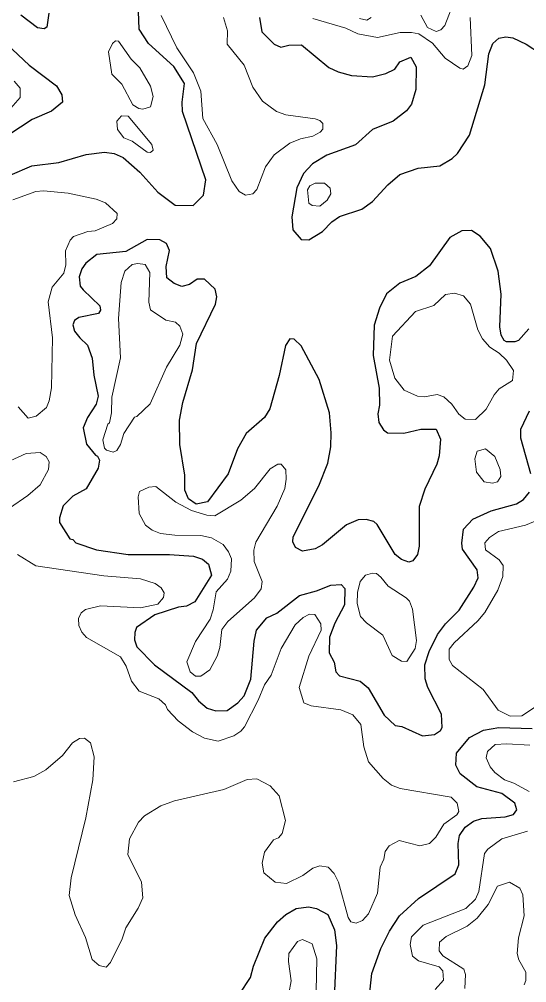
# Model space of a CAD drawing. Extents: x 763.2 to 816.8, y 7896.5 to 7952.7.
# Drawn here: x 778.802 to 780.98, y 7918.568 to 7922.705 of the extents above; entities that cross this region are included whole.
import ezdxf

# ---------------------------------------------------------------- set-up
doc = ezdxf.new("R2010")
doc.units = 0
doc.header["$LTSCALE"] = 0.064
doc.layers.add('1', color=7, linetype='Continuous', lineweight=25)
doc.layers.add('2', color=7, linetype='Continuous', lineweight=13)

msp = doc.modelspace()

# ---------------------------------------------------------------- linework, layer by layer
at = {"layer": '1'}
for points in [[(778.6674, 7921.9957), (778.855, 7922.0754), (778.9708, 7922.0901), (779.0892, 7922.1245), (779.168, 7922.1341), (779.2089, 7922.1287), (779.2476, 7922.1118), (779.3191, 7922.0482), (779.3963, 7921.9628), (779.4707, 7921.9064), (779.5483, 7921.9044), (779.5929, 7921.9495), (779.6025, 7922.0149), (779.5026, 7922.3085), (779.5011, 7922.3487), (779.5115, 7922.4283), (779.4651, 7922.5017), (779.3563, 7922.601), (779.3165, 7922.6628), (779.3114, 7922.7759)], [(778.9288, 7922.7308), (778.9201, 7922.6714), (778.9084, 7922.6637), (778.8798, 7922.6677), (778.8089, 7922.7225)], [(779.8329, 7922.7127), (779.843, 7922.6505), (779.8956, 7922.5973), (779.9246, 7922.5846), (779.9587, 7922.5933), (780.0125, 7922.5955), (780.1307, 7922.4983), (780.1704, 7922.4791), (780.2282, 7922.4631), (780.3177, 7922.4581), (780.3754, 7922.4713), (780.4131, 7922.4899), (780.4358, 7922.5215), (780.4821, 7922.5414), (780.5047, 7922.4998), (780.5032, 7922.4031), (780.4849, 7922.3409)], [(778.7488, 7922.5975), (778.8435, 7922.507), (778.9611, 7922.419), (778.9839, 7922.3798), (778.9877, 7922.3482), (778.9395, 7922.3106), (778.8567, 7922.2741), (778.7097, 7922.1783)], [(780.1218, 7922.1213), (780.0597, 7922.0833), (780.0215, 7922.0431), (779.9935, 7921.9814), (779.9711, 7921.8563), (779.976, 7921.8008), (780.012, 7921.7593), (780.0445, 7921.7577), (780.1034, 7921.7936), (780.1435, 7921.835), (780.1757, 7921.8576), (780.2726, 7921.8893), (780.3181, 7921.9225), (780.384, 7921.9934), (780.435, 7922.0376), (780.5133, 7922.0649), (780.6069, 7922.0752), (780.6605, 7922.1075), (780.683, 7922.1282), (780.7347, 7922.2078), (780.8007, 7922.4236), (780.8178, 7922.5566), (780.8339, 7922.6009), (780.8602, 7922.6241), (780.8896, 7922.6288), (780.9208, 7922.625), (780.9777, 7922.598), (781.039, 7922.5576)], [(780.4849, 7922.3409), (780.4642, 7922.3121), (780.407, 7922.2679), (780.3178, 7922.2311), (780.2448, 7922.1662), (780.1218, 7922.1213)], [(780.9884, 7921.3757), (780.9447, 7921.3255), (780.9282, 7921.3192), (780.8925, 7921.3194), (780.8828, 7921.3248), (780.87, 7921.3488), (780.8651, 7921.3841), (780.8697, 7921.5237), (780.8578, 7921.6231), (780.8237, 7921.7201), (780.7805, 7921.7732), (780.743, 7921.7971), (780.7016, 7921.7969), (780.6491, 7921.7671), (780.563, 7921.6467), (780.5042, 7921.5999), (780.4354, 7921.5717), (780.3781, 7921.5255), (780.3475, 7921.4642), (780.3256, 7921.3918), (780.321, 7921.2616), (780.3471, 7921.1203), (780.3472, 7921.0471), (780.3408, 7921.0101), (780.3444, 7920.9735), (780.3654, 7920.9412), (780.3816, 7920.9293), (780.4517, 7920.9279), (780.5255, 7920.9444), (780.5912, 7920.9442), (780.61, 7920.901), (780.6037, 7920.8301), (780.5942, 7920.7949), (780.5418, 7920.6863), (780.5184, 7920.6131), (780.518, 7920.4423), (780.5115, 7920.4061), (780.4903, 7920.3792), (780.4735, 7920.3729), (780.4417, 7920.3854), (780.415, 7920.407), (780.3379, 7920.5346), (780.3241, 7920.5481), (780.2908, 7920.5566), (780.2559, 7920.555), (780.2065, 7920.5338), (780.1037, 7920.4475), (780.0711, 7920.4301), (780.0168, 7920.4202), (779.9867, 7920.4365), (779.9761, 7920.4612), (779.9766, 7920.483), (780.0875, 7920.7012), (780.1265, 7920.7983), (780.1384, 7920.8681), (780.1402, 7920.9296), (780.1331, 7921.0151), (780.0894, 7921.1573), (780.0122, 7921.302), (779.9817, 7921.3306), (779.9624, 7921.3331), (779.9441, 7921.3043), (779.9168, 7921.1753), (779.8768, 7921.0325), (779.8542, 7920.9954), (779.775, 7920.9257), (779.7379, 7920.8596), (779.6987, 7920.7522), (779.6095, 7920.6333), (779.5608, 7920.6224), (779.5284, 7920.6459), (779.5125, 7920.6822), (779.5123, 7920.7465), (779.4911, 7920.8787), (779.4893, 7920.9831), (779.5033, 7921.0591), (779.5449, 7921.1991), (779.5627, 7921.3122), (779.6442, 7921.4819), (779.6502, 7921.513), (779.642, 7921.5458)], [(779.4671, 7921.5702), (779.4346, 7921.5945), (779.4315, 7921.6425), (779.4464, 7921.7119), (779.4336, 7921.7425), (779.4047, 7921.7579), (779.3507, 7921.7591), (779.2586, 7921.7069), (779.1345, 7921.6952), (779.0874, 7921.6581), (779.0698, 7921.6337), (779.0585, 7921.5982), (779.0624, 7921.5592), (779.0765, 7921.5424), (779.1473, 7921.4745), (779.1503, 7921.456), (779.1417, 7921.4407), (779.0579, 7921.4243), (779.0387, 7921.411), (779.0311, 7921.3924), (779.0387, 7921.366), (779.0609, 7921.3372), (779.095, 7921.3051), (779.1147, 7921.2494), (779.1215, 7921.1771), (779.1408, 7921.0868), (779.131, 7921.0513), (779.0937, 7920.9941), (779.0756, 7920.9498), (779.0901, 7920.8809), (779.1283, 7920.8329), (779.1374, 7920.829), (779.1457, 7920.8119), (779.1407, 7920.777), (779.0891, 7920.6891), (779.0309, 7920.6568), (778.9896, 7920.6149), (778.9736, 7920.5639), (778.9737, 7920.5445), (779.0186, 7920.4743), (779.0312, 7920.4704), (779.0437, 7920.4559), (779.1327, 7920.4263), (779.2684, 7920.4071), (779.4466, 7920.407), (779.5501, 7920.3989), (779.5879, 7920.3871), (779.6139, 7920.3645), (779.6265, 7920.3184), (779.5549, 7920.2035), (779.5196, 7920.184), (779.4854, 7920.18), (779.3839, 7920.1467), (779.3053, 7920.0925), (779.2973, 7920.0716), (779.2956, 7920.0405), (779.3059, 7920.0106), (779.3825, 7919.932), (779.5426, 7919.8139), (779.5716, 7919.7776), (779.6088, 7919.7469), (779.6446, 7919.7349), (779.6935, 7919.7364), (779.7401, 7919.7692), (779.767, 7919.799), (779.7952, 7919.8713), (779.8099, 7920.0339), (779.8196, 7920.082), (779.8645, 7920.1345), (779.9074, 7920.1544), (780.0041, 7920.2304), (780.0773, 7920.2502), (780.1393, 7920.2755), (780.1832, 7920.2776), (780.199, 7920.2606), (780.1973, 7920.1905), (780.1559, 7920.1112), (780.1336, 7920.0522), (780.1321, 7919.9836), (780.153, 7919.9442), (780.1603, 7919.9027), (780.176, 7919.8857), (780.2643, 7919.8631), (780.2986, 7919.8338), (780.3683, 7919.7159), (780.4158, 7919.6729), (780.4431, 7919.6681), (780.5321, 7919.6282), (780.5833, 7919.6329), (780.61, 7919.6512), (780.6167, 7919.6641), (780.6134, 7919.721), (780.5554, 7919.8352), (780.5446, 7919.8729), (780.5429, 7919.933)], [(779.642, 7921.5458), (779.597, 7921.5885), (779.5652, 7921.5883), (779.5327, 7921.566), (779.4987, 7921.5576), (779.4671, 7921.5702)], [(780.9981, 7920.7531), (780.9542, 7920.9066), (780.9541, 7920.9451), (780.9915, 7921.0233)], [(780.7528, 7920.2667), (780.7708, 7920.3061), (780.7673, 7920.3402), (780.704, 7920.4293), (780.7008, 7920.4554), (780.7089, 7920.5146), (780.749, 7920.5585), (780.8271, 7920.5943), (780.9363, 7920.6244), (780.9667, 7920.6422), (780.9915, 7920.674)], [(780.5429, 7919.933), (780.5606, 7919.9905), (780.5971, 7920.0635), (780.6318, 7920.1094), (780.69, 7920.1668), (780.7528, 7920.2667)], [(780.3042, 7918.5006), (780.3143, 7918.6067), (780.3532, 7918.7143), (780.3904, 7918.7889), (780.4343, 7918.8543), (780.5154, 7918.93), (780.6724, 7919.0349), (780.6887, 7919.0734), (780.6858, 7919.1655), (780.6918, 7919.1993), (780.7151, 7919.235), (780.7516, 7919.2614), (780.787, 7919.2728), (780.8866, 7919.2793), (780.9227, 7919.2902), (780.9367, 7919.3102), (780.9292, 7919.3381), (780.8723, 7919.3799), (780.7655, 7919.4093), (780.6941, 7919.464), (780.6761, 7919.5012), (780.6787, 7919.5538), (780.7337, 7919.6213), (780.7936, 7919.6523), (780.86, 7919.664), (781.0039, 7919.6594)], [(779.7473, 7918.5191), (779.7947, 7918.5904), (779.8072, 7918.6387), (779.8559, 7918.7586), (779.9101, 7918.8293), (779.9457, 7918.86), (779.9907, 7918.8866), (780.0431, 7918.8932), (780.0771, 7918.887), (780.1259, 7918.8612), (780.1553, 7918.7948), (780.1632, 7918.7271), (780.1534, 7918.5015)]]:
    msp.add_lwpolyline(points, dxfattribs=at)
at = {"layer": '2'}
for points in [[(780.5246, 7922.7226), (780.5536, 7922.6693), (780.5916, 7922.652), (780.6107, 7922.6591), (780.6284, 7922.6774), (780.672, 7922.7944)], [(779.6782, 7922.7121), (779.695, 7922.6556), (779.6934, 7922.5978), (779.7663, 7922.507), (779.8036, 7922.413), (779.846, 7922.3528), (779.9063, 7922.3089), (779.9456, 7922.2939), (780.0723, 7922.2777), (780.0918, 7922.27), (780.1052, 7922.2567), (780.104, 7922.2334), (780.0934, 7922.2197), (780.0624, 7922.2032), (780.0081, 7922.1914), (779.9634, 7922.1723), (779.8953, 7922.1227), (779.8589, 7922.0712), (779.8215, 7921.9739), (779.8046, 7921.9548), (779.7721, 7921.9488), (779.7455, 7921.9658), (779.7133, 7922.0112), (779.6507, 7922.1665), (779.5897, 7922.2793), (779.5815, 7922.3966), (779.5491, 7922.4747), (779.4779, 7922.5814), (779.4113, 7922.7207)], [(780.2618, 7922.708), (780.2933, 7922.7013), (780.3125, 7922.713)], [(780.7367, 7922.7117), (780.7445, 7922.5496), (780.7264, 7922.5044), (780.7065, 7922.4912), (780.6921, 7922.4946), (780.6295, 7922.5377), (780.5751, 7922.6015), (780.5174, 7922.6418), (780.4854, 7922.6486), (780.4367, 7922.6486), (780.3388, 7922.6259), (780.2554, 7922.6423), (780.2029, 7922.6671), (780.0624, 7922.7084)], [(778.7791, 7922.4396), (778.8054, 7922.4085), (778.8055, 7922.3694), (778.7559, 7922.3112)], [(778.7739, 7921.9292), (778.872, 7921.9647), (778.905, 7921.9681), (779.0114, 7921.9587), (779.1311, 7921.9321), (779.1711, 7921.9169), (779.2213, 7921.8704), (779.2197, 7921.8473), (779.202, 7921.8275), (779.128, 7921.7962), (779.0962, 7921.7937), (779.0348, 7921.7718), (779.0193, 7921.7568), (778.9998, 7921.7102), (779.0012, 7921.6504), (778.9928, 7921.6139), (778.9432, 7921.5537), (778.9258, 7921.491), (778.9436, 7921.337), (778.9404, 7921.1226), (778.9305, 7921.0661), (778.9183, 7921.0381), (778.8747, 7921.0005), (778.8392, 7920.9923), (778.7975, 7921.0408)], [(778.7105, 7920.786), (778.8314, 7920.8405), (778.8915, 7920.8441), (778.9168, 7920.8267), (778.9303, 7920.8046), (778.9272, 7920.7719), (778.8906, 7920.706), (778.8384, 7920.6601), (778.7591, 7920.6052)], [(781.0482, 7919.7723), (780.9589, 7919.7133), (780.9087, 7919.7121), (780.857, 7919.7386), (780.7931, 7919.8263), (780.6615, 7919.9303), (780.6464, 7919.9557), (780.6469, 7919.9996), (780.6678, 7920.0273), (780.7701, 7920.1217), (780.7996, 7920.1578), (780.8563, 7920.2536), (780.8777, 7920.3127), (780.8794, 7920.3592), (780.8612, 7920.3842), (780.8029, 7920.4269), (780.7995, 7920.4563), (780.8196, 7920.48), (780.859, 7920.5056), (780.9751, 7920.533), (781.0504, 7920.5635)], [(778.7936, 7920.4062), (778.8731, 7920.3578), (779.1647, 7920.315), (779.3217, 7920.3018), (779.3842, 7920.2821), (779.4113, 7920.2632), (779.4232, 7920.2421), (779.4205, 7920.2225), (779.3967, 7920.1932), (779.3223, 7920.177), (779.1509, 7920.1867), (779.0852, 7920.1702), (779.0671, 7920.1555), (779.056, 7920.1315), (779.0576, 7920.101), (779.0694, 7920.0725), (779.0903, 7920.0506), (779.2354, 7919.9673), (779.2609, 7919.9268), (779.2828, 7919.8625), (779.3162, 7919.8197), (779.4002, 7919.7868), (779.4298, 7919.761), (779.4373, 7919.7409), (779.4841, 7919.6926), (779.5453, 7919.6445), (779.5972, 7919.6184), (779.6559, 7919.6052), (779.7227, 7919.6281), (779.7529, 7919.6484), (779.7682, 7919.6667), (779.8276, 7919.7812), (779.8547, 7919.8472), (779.8835, 7919.889), (779.926, 7920.003), (779.9858, 7920.1045), (780.0207, 7920.1362), (780.0475, 7920.1503), (780.0706, 7920.1494), (780.0966, 7920.1083), (780.0974, 7920.0811), (780.0442, 7919.9703), (780.0024, 7919.8355), (780.0235, 7919.77), (780.055, 7919.7571), (780.1816, 7919.74), (780.2333, 7919.7175), (780.2671, 7919.6758), (780.2799, 7919.5804), (780.3007, 7919.5159), (780.3631, 7919.4444), (780.3999, 7919.4161), (780.4367, 7919.4011), (780.6548, 7919.3641), (780.6812, 7919.3392), (780.6889, 7919.3034), (780.6793, 7919.2885), (780.6239, 7919.2489), (780.5901, 7919.1923), (780.5632, 7919.166), (780.5203, 7919.1551), (780.4323, 7919.1777), (780.3898, 7919.1556), (780.3728, 7919.1313), (780.3669, 7919.098), (780.3512, 7919.0632), (780.3392, 7918.9522), (780.3011, 7918.8639), (780.2749, 7918.8344)], [(780.1537, 7919.0374), (780.127, 7919.0641), (780.0924, 7919.0692), (780.0619, 7919.0595), (780.0185, 7919.0282), (779.948, 7918.9937), (779.9004, 7918.9988), (779.8512, 7919.0398), (779.8444, 7919.0814), (779.8545, 7919.129), (779.8926, 7919.1813), (779.9147, 7919.1896), (779.9296, 7919.2085), (779.9444, 7919.2637), (779.9168, 7919.3705), (779.8787, 7919.4126), (779.8217, 7919.4439), (779.7794, 7919.4408), (779.6794, 7919.3979), (779.4678, 7919.3489), (779.4099, 7919.3269), (779.3394, 7919.2837), (779.3129, 7919.2575), (779.2741, 7919.1859), (779.268, 7919.1179), (779.3262, 7918.9994), (779.3316, 7918.9322), (779.3121, 7918.8875), (779.2591, 7918.804), (779.2432, 7918.7567), (779.1927, 7918.6547), (779.1742, 7918.6341), (779.1441, 7918.641), (779.1144, 7918.668), (779.0852, 7918.7613), (779.0411, 7918.8599), (779.0162, 7918.9428), (779.0243, 7919.0183), (779.0868, 7919.2754), (779.1178, 7919.4384), (779.1228, 7919.5376), (779.1076, 7919.5971), (779.0813, 7919.6179), (779.0598, 7919.617), (779.0302, 7919.5978), (778.9869, 7919.543), (778.9162, 7919.4815), (778.8636, 7919.4534), (778.7769, 7919.4296)], [(780.9934, 7919.5884), (780.895, 7919.5936), (780.8446, 7919.5902), (780.8108, 7919.5606), (780.8057, 7919.5333), (780.8227, 7919.4944), (780.8424, 7919.4697), (780.8846, 7919.4392), (780.9252, 7919.4244), (780.9903, 7919.3888)], [(780.9831, 7919.219), (780.8731, 7919.1859), (780.8136, 7919.141), (780.7991, 7919.1221), (780.7745, 7918.9591), (780.76, 7918.9271), (780.7179, 7918.887), (780.5353, 7918.8152), (780.4855, 7918.7649), (780.479, 7918.7311), (780.4896, 7918.6819), (780.5158, 7918.6622), (780.6034, 7918.6352), (780.6198, 7918.6186), (780.623, 7918.578), (780.5874, 7918.539)], [(780.2749, 7918.8344), (780.2476, 7918.823), (780.2248, 7918.8291), (780.2127, 7918.8476), (780.1725, 7919), (780.1537, 7919.0374)], [(780.9694, 7918.5582), (780.9766, 7918.5779), (780.9764, 7918.6133), (780.9456, 7918.6663), (780.9389, 7918.693), (780.9452, 7918.7604), (780.9684, 7918.8547), (780.9635, 7918.9452), (780.9501, 7918.9739), (780.9059, 7919), (780.8547, 7918.9827), (780.8142, 7918.9039), (780.7674, 7918.8453), (780.7241, 7918.81), (780.6339, 7918.7655), (780.605, 7918.7419), (780.6036, 7918.7042), (780.6204, 7918.6831), (780.7098, 7918.6252), (780.7171, 7918.6034), (780.7145, 7918.5426)]]:
    msp.add_lwpolyline(points, dxfattribs=at)
for points in [[(779.3645, 7922.4174), (779.3197, 7922.4964), (779.2824, 7922.5337), (779.2269, 7922.6102), (779.2145, 7922.6116), (779.2021, 7922.6006), (779.1839, 7922.5647), (779.1995, 7922.4685), (779.2416, 7922.4262), (779.2896, 7922.3379), (779.3144, 7922.3217), (779.3325, 7922.3187), (779.3646, 7922.329), (779.376, 7922.3731)], [(779.2689, 7922.2884), (779.2399, 7922.29), (779.2199, 7922.2675), (779.2227, 7922.2319), (779.2505, 7922.1956), (779.2862, 7922.1815), (779.35, 7922.1336), (779.3653, 7922.1332), (779.3759, 7922.1433), (779.3711, 7922.1665)], [(780.1355, 7921.9801), (780.112, 7922.001), (780.0718, 7922.0011), (780.0492, 7921.9896), (780.0383, 7921.9717), (780.0448, 7921.9149), (780.0588, 7921.9057), (780.0923, 7921.9015), (780.1239, 7921.9279), (780.1393, 7921.9554)], [(779.3642, 7921.4568), (779.3581, 7921.4894), (779.3616, 7921.6172), (779.3415, 7921.6521), (779.3111, 7921.6561), (779.2864, 7921.6512), (779.2553, 7921.6229), (779.2394, 7921.5741), (779.2282, 7921.4201), (779.2362, 7921.2508), (779.1985, 7921.0824), (779.1968, 7921.0141), (779.1886, 7920.9721), (779.1819, 7920.9662), (779.1607, 7920.8984), (779.1674, 7920.8629), (779.1759, 7920.8541), (779.204, 7920.846), (779.2203, 7920.8528), (779.2363, 7920.8792), (779.2501, 7920.9261), (779.2959, 7920.9966), (779.3056, 7920.9992), (779.3629, 7921.0537), (779.4339, 7921.2113), (779.4902, 7921.3051), (779.5042, 7921.3525), (779.4914, 7921.3865), (779.4727, 7921.4043), (779.4309, 7921.4127)], [(780.709, 7921.517), (780.67, 7921.5293), (780.6307, 7921.5231), (780.5807, 7921.4753), (780.5019, 7921.4503), (780.4035, 7921.3439), (780.3908, 7921.241), (780.4137, 7921.1634), (780.4541, 7921.1122), (780.5106, 7921.0869), (780.5415, 7921.0842), (780.5956, 7921.0939), (780.6237, 7921.0835), (780.6588, 7921.0515), (780.6881, 7921.0095), (780.715, 7920.987), (780.7604, 7920.9855), (780.8064, 7921.0304), (780.8403, 7921.0923), (780.8614, 7921.1182), (780.9185, 7921.1542), (780.9224, 7921.1965), (780.8924, 7921.2407), (780.861, 7921.2717), (780.822, 7921.2962), (780.7903, 7921.3325), (780.7699, 7921.3711), (780.7385, 7921.4811)], [(780.7646, 7920.76), (780.7568, 7920.8176), (780.767, 7920.8508), (780.8029, 7920.8605), (780.8434, 7920.8276), (780.8662, 7920.7709), (780.8682, 7920.7412), (780.8549, 7920.718), (780.8336, 7920.7127), (780.7968, 7920.7178)], [(779.909, 7920.6138), (779.941, 7920.6899), (779.9478, 7920.7301), (779.9461, 7920.7701), (779.9258, 7920.7947), (779.9115, 7920.7943), (779.8783, 7920.7743), (779.812, 7920.6902), (779.7528, 7920.6392), (779.6413, 7920.5732), (779.6071, 7920.5749), (779.5408, 7920.595), (779.4735, 7920.6318), (779.3875, 7920.6978), (779.358, 7920.6962), (779.3181, 7920.677), (779.3118, 7920.6542), (779.3166, 7920.5819), (779.3429, 7920.5328), (779.3723, 7920.5115), (779.4082, 7920.4964), (779.469, 7920.4892), (779.5805, 7920.4875), (779.6262, 7920.4785), (779.6773, 7920.4491), (779.7, 7920.4179), (779.7123, 7920.3878), (779.7091, 7920.335), (779.6948, 7920.3005), (779.6473, 7920.2457), (779.6341, 7920.1694), (779.6205, 7920.1286), (779.5578, 7920.0334), (779.5208, 7919.9453), (779.5354, 7919.9027), (779.5576, 7919.8845), (779.5812, 7919.8836), (779.6193, 7919.911), (779.6508, 7919.9696), (779.6618, 7920.0077), (779.6706, 7920.0838), (779.6962, 7920.119), (779.811, 7920.221), (779.8403, 7920.2595), (779.8441, 7920.2912), (779.8099, 7920.3759), (779.8083, 7920.4245), (779.8174, 7920.46)], [(780.4897, 7920.1722), (780.4764, 7920.2061), (780.4628, 7920.2208), (780.3849, 7920.2698), (780.3543, 7920.3092), (780.3347, 7920.3242), (780.3177, 7920.3263), (780.2883, 7920.318), (780.2645, 7920.2905), (780.2534, 7920.2429), (780.2519, 7920.1958), (780.2665, 7920.1398), (780.2917, 7920.1126), (780.3622, 7920.0599), (780.4023, 7919.9733), (780.4427, 7919.9486), (780.4651, 7919.9471), (780.5004, 7920.0025), (780.5064, 7920.0372)], [(780.0899, 7918.415), (780.0761, 7918.5319), (780.0792, 7918.6699), (780.0586, 7918.7345), (780.018, 7918.7537), (779.9958, 7918.7452), (779.9593, 7918.6931), (779.9579, 7918.6585), (779.9693, 7918.5757), (779.9587, 7918.5207), (779.9304, 7918.4748), (779.851, 7918.4003), (779.8157, 7918.3556), (779.8067, 7918.3313), (779.8068, 7918.3002), (779.8386, 7918.2523), (779.8733, 7918.2412), (779.9514, 7918.2361), (780.0114, 7918.223), (780.0751, 7918.1882), (780.1111, 7918.1822), (780.1369, 7918.2023), (780.1434, 7918.2594), (780.1333, 7918.309)]]:
    msp.add_lwpolyline(points, close=True, dxfattribs=at)

doc.saveas('drawing.dxf')
